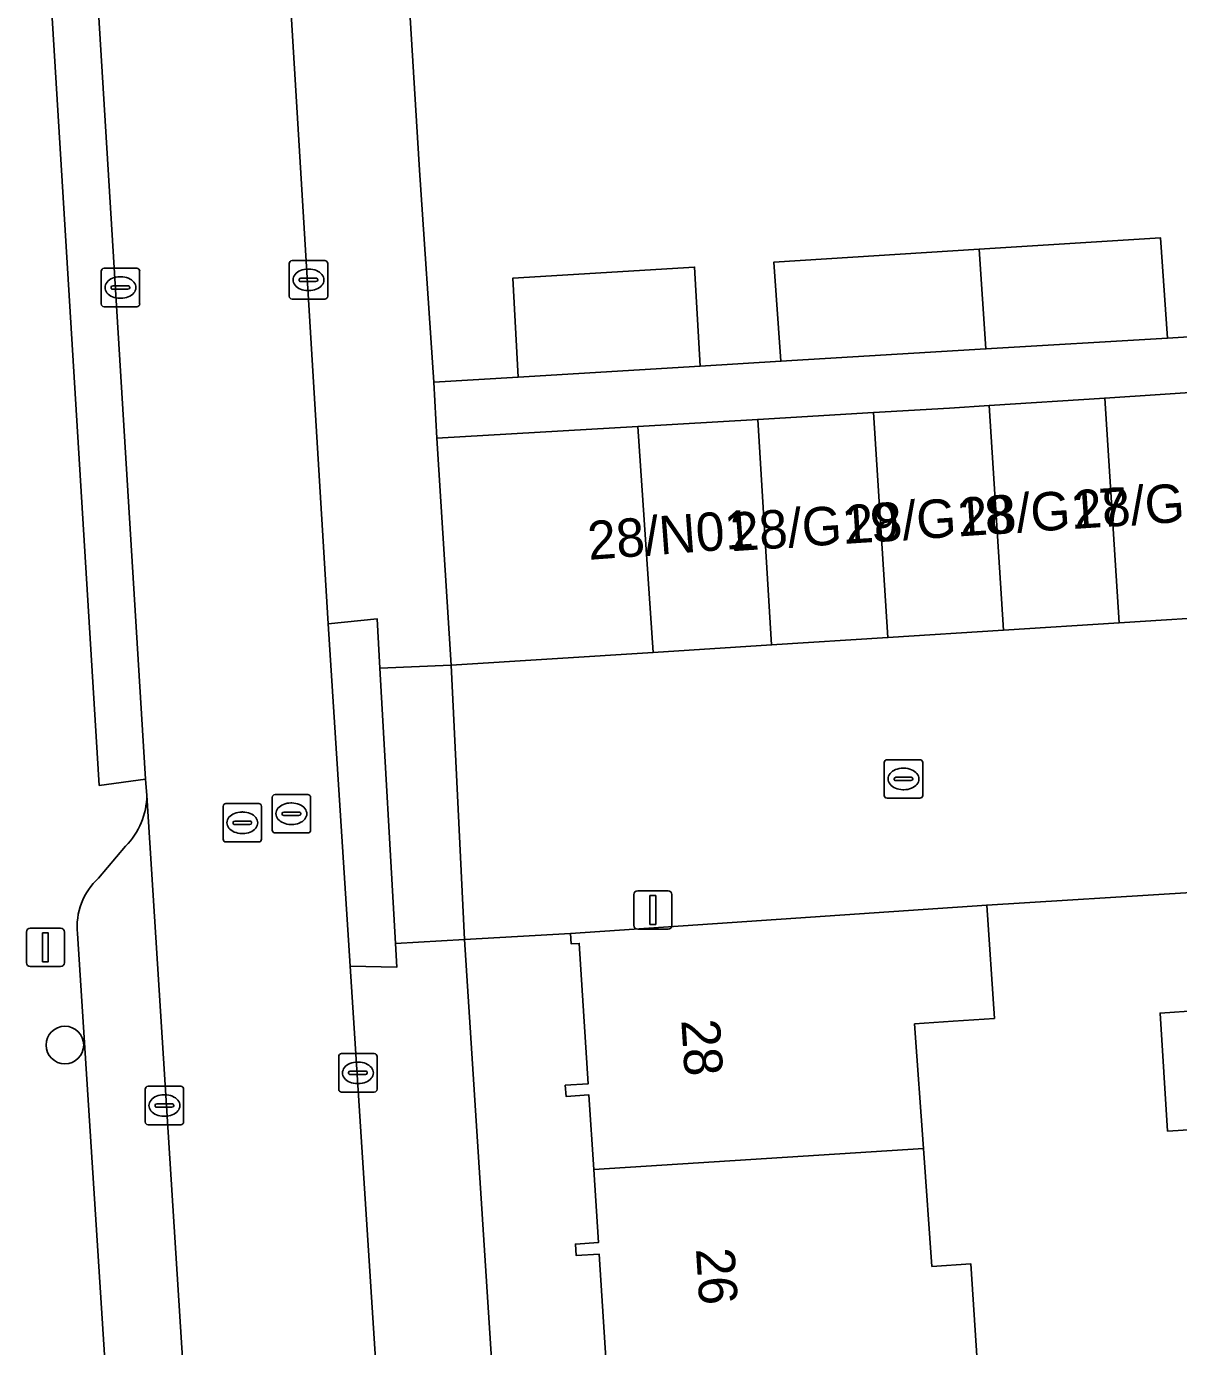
# Model space of a CAD drawing. Extents: x 159680 to 160786, y 387323 to 388340.
# Drawn here: x 160535.67 to 160565.64, y 388196 to 388230.35 of the extents above; entities that cross this region are included whole.
import ezdxf

# ---------------------------------------------------------------- set-up
doc = ezdxf.new("R2010")
doc.units = 0
for name, color, linetype in [('IMGEO_Boom', 7, 'Continuous'), ('IMGEO_Erf', 7, 'Continuous'), ('IMGEO_Kolk', 7, 'Continuous'), ('IMGEO_Lichtmast', 7, 'Continuous'), ('IMGEO_Muur', 7, 'Continuous'), ('IMGEO_Pand', 7, 'Continuous'), ('IMGEO_Pand_nummerreeks', 7, 'Continuous'), ('IMGEO_Parkeervlak_open', 7, 'Continuous'), ('IMGEO_Rijbaan_lokaal_open', 7, 'Continuous'), ('IMGEO_Rioolput', 7, 'Continuous'), ('IMGEO_Voetpad_open', 7, 'Continuous')]:
    doc.layers.add(name, color=color, linetype=linetype)

msp = doc.modelspace()

# ---------------------------------------------------------------- linework, layer by layer
at = {"layer": 'IMGEO_Boom'}
msp.add_circle((160536.67, 388203.849), 0.489, dxfattribs=at)
at = {"layer": 'IMGEO_Erf'}
for points in [[(160545.562, 388231.998), (160545.898, 388226.609), (160546.27, 388221.091), (160548.46, 388221.224), (160548.322, 388223.796), (160553.052, 388224.087), (160553.192, 388221.509), (160555.296, 388221.635), (160555.116, 388224.216), (160560.452, 388224.553), (160565.17, 388224.851), (160565.352, 388222.241), (160567.276, 388222.357), (160567.093, 388224.973), (160572.442, 388225.31), (160577.147, 388225.608), (160577.331, 388222.962), (160579.255, 388223.078), (160579.07, 388225.729), (160588.975, 388226.354), (160589.12, 388224.036), (160590.518, 388224.116), (160589.966, 388233.692)], [(160569.724, 388195.831), (160569.64, 388197.128), (160566.999, 388196.959), (160566.742, 388200.893), (160569.384, 388201.065), (160569.334, 388201.858), (160565.354, 388201.609), (160565.16, 388204.682), (160566.159, 388204.745), (160565.965, 388207.818), (160560.649, 388207.49), (160560.851, 388204.542), (160559.775, 388204.468), (160558.774, 388204.399), (160559.004, 388201.158), (160559.222, 388198.091), (160560.238, 388198.157), (160560.427, 388195.236)], [(160550.811, 388194.62), (160550.568, 388198.409), (160549.971, 388198.371), (160549.952, 388198.67), (160550.549, 388198.708), (160550.427, 388200.609), (160550.303, 388202.55), (160549.706, 388202.512), (160549.688, 388202.802), (160550.285, 388202.84), (160550.051, 388206.492), (160549.841, 388206.479), (160549.824, 388206.747), (160547.061, 388206.594), (160550.171, 388158.344)]]:
    msp.add_lwpolyline(points, dxfattribs=at)
at = {"layer": 'IMGEO_Kolk'}
for p, q in [((160537.689, 388224.054), (160538.541, 388224.054)), ((160542.505, 388223.327), (160542.505, 388224.179)), ((160542.58, 388224.253), (160543.432, 388224.253)), ((160543.506, 388224.179), (160543.506, 388223.327)), ((160537.614, 388223.128), (160537.614, 388223.98)), ((160538.102, 388223.834), (160538.127, 388223.834)), ((160538.615, 388223.98), (160538.615, 388223.128)), ((160542.764, 388223.747), (160542.764, 388223.759)), ((160543.202, 388223.71), (160542.804, 388223.71)), ((160542.807, 388223.796), (160543.205, 388223.796)), ((160542.993, 388224.033), (160543.018, 388224.033)), ((160543.248, 388223.759), (160543.248, 388223.747)), ((160537.873, 388223.548), (160537.873, 388223.56)), ((160538.311, 388223.511), (160537.913, 388223.511)), ((160537.916, 388223.597), (160538.314, 388223.597)), ((160538.357, 388223.56), (160538.357, 388223.548)), ((160543.016, 388223.473), (160542.991, 388223.473)), ((160538.541, 388223.054), (160537.689, 388223.054)), ((160538.125, 388223.274), (160538.1, 388223.274)), ((160543.432, 388223.253), (160542.58, 388223.253)), ((160557.983, 388210.344), (160557.983, 388211.196)), ((160558.058, 388211.27), (160558.91, 388211.27)), ((160558.471, 388211.05), (160558.496, 388211.05)), ((160558.984, 388211.196), (160558.984, 388210.344)), ((160558.242, 388210.764), (160558.242, 388210.776)), ((160558.68, 388210.727), (160558.282, 388210.727)), ((160558.285, 388210.813), (160558.683, 388210.813)), ((160558.726, 388210.776), (160558.726, 388210.764)), ((160558.494, 388210.49), (160558.469, 388210.49)), ((160558.91, 388210.27), (160558.058, 388210.27)), ((160543.792, 388202.699), (160543.792, 388203.551)), ((160543.867, 388203.625), (160544.719, 388203.625)), ((160544.793, 388203.551), (160544.793, 388202.699)), ((160544.051, 388203.119), (160544.051, 388203.131)), ((160544.094, 388203.168), (160544.492, 388203.168)), ((160544.28, 388203.405), (160544.305, 388203.405)), ((160544.535, 388203.131), (160544.535, 388203.119)), ((160538.833, 388202.775), (160539.685, 388202.775)), ((160544.489, 388203.082), (160544.091, 388203.082)), ((160544.303, 388202.845), (160544.278, 388202.845)), ((160538.758, 388201.849), (160538.758, 388202.701)), ((160539.246, 388202.555), (160539.271, 388202.555)), ((160539.759, 388202.701), (160539.759, 388201.849)), ((160544.719, 388202.625), (160543.867, 388202.625)), ((160539.017, 388202.269), (160539.017, 388202.281)), ((160539.455, 388202.232), (160539.057, 388202.232)), ((160539.06, 388202.318), (160539.458, 388202.318)), ((160539.501, 388202.281), (160539.501, 388202.269)), ((160539.685, 388201.775), (160538.833, 388201.775)), ((160539.269, 388201.995), (160539.244, 388201.995))]:
    msp.add_line(p, q, dxfattribs=at)
for points in [[(160537.689, 388224.054), (160538.541, 388224.054)], [(160542.505, 388223.327), (160542.505, 388224.179)], [(160542.58, 388224.253), (160543.432, 388224.253)], [(160543.506, 388224.179), (160543.506, 388223.327)], [(160537.614, 388223.128), (160537.614, 388223.98)], [(160538.615, 388223.98), (160538.615, 388223.128)], [(160538.541, 388223.054), (160537.689, 388223.054)], [(160543.432, 388223.253), (160542.58, 388223.253)], [(160557.983, 388210.344), (160557.983, 388211.196)], [(160558.058, 388211.27), (160558.91, 388211.27)], [(160558.984, 388211.196), (160558.984, 388210.344)], [(160558.91, 388210.27), (160558.058, 388210.27)], [(160543.792, 388202.699), (160543.792, 388203.551)], [(160543.867, 388203.625), (160544.719, 388203.625)], [(160544.793, 388203.551), (160544.793, 388202.699)], [(160538.833, 388202.775), (160539.685, 388202.775)], [(160538.758, 388201.849), (160538.758, 388202.701)], [(160539.759, 388202.701), (160539.759, 388201.849)], [(160544.719, 388202.625), (160543.867, 388202.625)], [(160539.685, 388201.775), (160538.833, 388201.775)]]:
    msp.add_lwpolyline(points, dxfattribs=at)
for centre, radius, start, end in [((160537.691, 388223.978), 0.0765, 91.552, 178.448), ((160537.691, 388223.978), 0.0765, 91.552, 178.448), ((160538.539, 388223.978), 0.0765, 1.552, 88.448), ((160538.539, 388223.978), 0.0765, 1.552, 88.448), ((160542.582, 388224.177), 0.0765, 91.552, 178.448), ((160542.582, 388224.177), 0.0765, 91.552, 178.448), ((160543.43, 388224.177), 0.0765, 1.552, 88.448), ((160543.43, 388224.177), 0.0765, 1.552, 88.448), ((160542.804, 388223.756), 0.0403, 85.8775, 175.7526), ((160542.801, 388223.746), 0.0366, 178.938, 274.7102), ((160543.205, 388223.753), 0.043, 264.8664, 352.4533), ((160543.209, 388223.758), 0.0386, 1.7309, 96.639), ((160537.913, 388223.557), 0.0403, 85.8775, 175.7526), ((160537.91, 388223.547), 0.0366, 178.938, 274.7102), ((160538.314, 388223.554), 0.043, 264.8664, 352.4533), ((160538.318, 388223.559), 0.0386, 1.7309, 96.639), ((160537.691, 388223.13), 0.0765, 181.552, 268.448), ((160537.691, 388223.13), 0.0765, 181.552, 268.448), ((160538.539, 388223.13), 0.0765, 271.552, 358.448), ((160538.539, 388223.13), 0.0765, 271.552, 358.448), ((160542.582, 388223.329), 0.0765, 181.552, 268.448), ((160542.582, 388223.329), 0.0765, 181.552, 268.448), ((160543.43, 388223.329), 0.0765, 271.552, 358.448), ((160543.43, 388223.329), 0.0765, 271.552, 358.448), ((160558.06, 388211.194), 0.0765, 91.552, 178.448), ((160558.06, 388211.194), 0.0765, 91.552, 178.448), ((160558.908, 388211.194), 0.0765, 1.552, 88.448), ((160558.908, 388211.194), 0.0765, 1.552, 88.448), ((160558.282, 388210.773), 0.0403, 85.8775, 175.7526), ((160558.279, 388210.763), 0.0366, 178.938, 274.7102), ((160558.683, 388210.77), 0.043, 264.8664, 352.4533), ((160558.687, 388210.775), 0.0386, 1.7309, 96.639), ((160558.06, 388210.346), 0.0765, 181.552, 268.448), ((160558.06, 388210.346), 0.0765, 181.552, 268.448), ((160558.908, 388210.346), 0.0765, 271.552, 358.448), ((160558.908, 388210.346), 0.0765, 271.552, 358.448), ((160543.869, 388203.549), 0.0765, 91.552, 178.448), ((160543.869, 388203.549), 0.0765, 91.552, 178.448), ((160544.717, 388203.549), 0.0765, 1.552, 88.448), ((160544.717, 388203.549), 0.0765, 1.552, 88.448), ((160544.091, 388203.128), 0.0403, 85.8775, 175.7526), ((160544.088, 388203.118), 0.0366, 178.938, 274.7102), ((160544.492, 388203.125), 0.043, 264.8664, 352.4533), ((160544.496, 388203.13), 0.0386, 1.7309, 96.639), ((160538.835, 388202.699), 0.0765, 91.552, 178.448), ((160538.835, 388202.699), 0.0765, 91.552, 178.448), ((160539.683, 388202.699), 0.0765, 1.552, 88.448), ((160539.683, 388202.699), 0.0765, 1.552, 88.448), ((160543.869, 388202.701), 0.0765, 181.552, 268.448), ((160543.869, 388202.701), 0.0765, 181.552, 268.448), ((160544.717, 388202.701), 0.0765, 271.552, 358.448), ((160544.717, 388202.701), 0.0765, 271.552, 358.448), ((160539.057, 388202.278), 0.0403, 85.8775, 175.7526), ((160539.054, 388202.268), 0.0366, 178.938, 274.7102), ((160539.458, 388202.275), 0.043, 264.8664, 352.4533), ((160539.462, 388202.28), 0.0386, 1.7309, 96.639), ((160538.835, 388201.851), 0.0765, 181.552, 268.448), ((160538.835, 388201.851), 0.0765, 181.552, 268.448), ((160539.683, 388201.851), 0.0765, 271.552, 358.448), ((160539.683, 388201.851), 0.0765, 271.552, 358.448)]:
    msp.add_arc(centre, radius, start, end, dxfattribs=at)
for centre, major_axis, ratio, start_param, end_param in [((160538.101, 388223.554), (-0.387, 0.002), 0.722429, 4.712389, 7.853982), ((160538.126, 388223.554), (-0.39, 0.002), 0.717154, 1.570796, 4.712389), ((160542.992, 388223.753), (-0.387, 0.002), 0.722429, 4.712389, 7.853982), ((160543.017, 388223.753), (-0.39, 0.002), 0.717154, 1.570796, 4.712389), ((160558.47, 388210.77), (-0.387, 0.002), 0.722429, 4.712389, 7.853982), ((160558.495, 388210.77), (-0.39, 0.002), 0.717154, 1.570796, 4.712389), ((160544.279, 388203.125), (-0.387, 0.002), 0.722429, 4.712389, 7.853982), ((160544.304, 388203.125), (-0.39, 0.002), 0.717154, 1.570796, 4.712389), ((160539.245, 388202.275), (-0.387, 0.002), 0.722429, 4.712389, 7.853982), ((160539.27, 388202.275), (-0.39, 0.002), 0.717154, 1.570796, 4.712389)]:
    msp.add_ellipse(centre, major_axis=major_axis, ratio=ratio, start_param=start_param, end_param=end_param, dxfattribs=at)
at = {"layer": 'IMGEO_Lichtmast'}
for p, q in [((160551.47, 388206.963), (160551.47, 388207.763)), ((160551.47, 388207.763), (160551.47, 388206.963)), ((160551.57, 388207.863), (160552.36, 388207.863)), ((160552.36, 388207.863), (160551.57, 388207.863)), ((160552.46, 388207.763), (160552.46, 388206.963)), ((160552.46, 388206.963), (160552.46, 388207.763)), ((160535.769, 388206.889), (160536.559, 388206.889)), ((160536.559, 388206.889), (160535.769, 388206.889)), ((160535.669, 388205.989), (160535.669, 388206.789)), ((160535.669, 388206.789), (160535.669, 388205.989)), ((160536.659, 388206.789), (160536.659, 388205.989)), ((160536.659, 388205.989), (160536.659, 388206.789)), ((160552.36, 388206.863), (160551.57, 388206.863)), ((160551.57, 388206.863), (160552.36, 388206.863)), ((160536.559, 388205.889), (160535.769, 388205.889)), ((160535.769, 388205.889), (160536.559, 388205.889))]:
    msp.add_line(p, q, dxfattribs=at)
for points in [[(160551.89, 388207.738), (160552.04, 388207.738), (160552.04, 388206.988), (160551.89, 388206.988), (160551.89, 388207.738)], [(160536.089, 388206.764), (160536.239, 388206.764), (160536.239, 388206.014), (160536.089, 388206.014), (160536.089, 388206.764)]]:
    msp.add_lwpolyline(points, dxfattribs=at)
for centre, start, end in [((160551.57, 388207.763), 90, 180), ((160551.57, 388207.763), 90, 180), ((160552.36, 388207.763), 0, 90), ((160552.36, 388207.763), 360, 90), ((160535.769, 388206.789), 90, 180), ((160535.769, 388206.789), 90, 180), ((160536.559, 388206.789), 0, 90), ((160536.559, 388206.789), 360, 90), ((160551.57, 388206.963), 180, 270), ((160551.57, 388206.963), 180, 270), ((160552.36, 388206.963), 270, 0), ((160552.36, 388206.963), 270, 0), ((160535.769, 388205.989), 180, 270), ((160535.769, 388205.989), 180, 270), ((160536.559, 388205.989), 270, 0), ((160536.559, 388205.989), 270, 0)]:
    msp.add_arc(centre, 0.1, start, end, dxfattribs=at)
at = {"layer": 'IMGEO_Muur'}
for points in [[(160545.562, 388231.998), (160545.898, 388226.609)], [(160545.898, 388226.609), (160546.27, 388221.091)]]:
    msp.add_lwpolyline(points, dxfattribs=at)
at = {"layer": 'IMGEO_Pand'}
for points in [[(160560.452, 388224.553), (160560.629, 388221.957), (160565.352, 388222.241), (160565.17, 388224.851)], [(160560.452, 388224.553), (160555.116, 388224.216), (160555.296, 388221.635), (160560.629, 388221.957)], [(160548.46, 388221.224), (160553.192, 388221.509), (160553.052, 388224.087), (160548.322, 388223.796)], [(160564.098, 388214.828), (160563.721, 388220.678), (160560.713, 388220.482), (160561.089, 388214.638)], [(160567.107, 388215.019), (160566.73, 388220.875), (160563.721, 388220.678), (160564.098, 388214.828)], [(160555.053, 388214.256), (160558.08, 388214.448), (160557.703, 388220.299), (160554.693, 388220.122)], [(160561.089, 388214.638), (160560.713, 388220.482), (160559.685, 388220.415), (160557.703, 388220.299), (160558.08, 388214.448)], [(160551.97, 388214.061), (160551.572, 388219.939), (160546.347, 388219.633), (160546.72, 388213.729)], [(160551.97, 388214.061), (160555.053, 388214.256), (160554.693, 388220.122), (160551.572, 388219.939)], [(160569.148, 388208.018), (160565.965, 388207.818), (160566.159, 388204.745), (160565.16, 388204.682), (160565.354, 388201.609), (160569.334, 388201.858), (160569.535, 388201.871)], [(160549.824, 388206.747), (160549.841, 388206.479), (160550.051, 388206.492), (160550.285, 388202.84), (160549.688, 388202.802), (160549.706, 388202.512), (160550.303, 388202.55), (160550.427, 388200.609), (160559.004, 388201.158), (160558.774, 388204.399), (160559.775, 388204.468), (160560.851, 388204.542), (160560.649, 388207.49)], [(160560.238, 388198.157), (160559.222, 388198.091), (160559.004, 388201.158), (160550.427, 388200.609), (160550.549, 388198.708), (160549.952, 388198.67), (160549.971, 388198.371), (160550.568, 388198.409), (160550.811, 388194.62), (160560.427, 388195.236)]]:
    msp.add_lwpolyline(points, close=True, dxfattribs=at)
at = {"layer": 'IMGEO_Parkeervlak_open'}
for points in [[(160536.997, 388206.749), (160540.245, 388156.131), (160540.269, 388155.755), (160542.254, 388155.88), (160538.806, 388210.343)], [(160538.251, 388209.023), (160537.547, 388208.193)]]:
    msp.add_lwpolyline(points, dxfattribs=at)
for centre, radius, start, end in [((160536.857, 388210.386), 1.949, 315.6488, 358.7421), ((160538.711, 388206.923), 1.723, 132.5064, 185.7913)]:
    msp.add_arc(centre, radius, start, end, dxfattribs=at)
at = {"layer": 'IMGEO_Rijbaan_lokaal_open'}
msp.add_lwpolyline([(160544.091, 388205.903), (160543.523, 388214.805), (160542.118, 388237.971), (160537.117, 388237.683), (160537.348, 388233.985), (160538.764, 388210.769), (160538.806, 388210.343), (160542.254, 388155.88), (160542.796, 388147.316), (160543.317, 388139.082), (160548.374, 388139.457)], close=True, dxfattribs=at)
msp.add_lwpolyline([(160567.107, 388215.019), (160564.098, 388214.828), (160561.089, 388214.638), (160558.08, 388214.448), (160555.053, 388214.256), (160551.97, 388214.061), (160546.72, 388213.729), (160547.061, 388206.594), (160549.824, 388206.747), (160560.649, 388207.49), (160565.965, 388207.818)], dxfattribs=at)
at = {"layer": 'IMGEO_Rioolput'}
for p, q in [((160542.136, 388210.366), (160542.988, 388210.366)), ((160540.785, 388209.205), (160540.785, 388210.057)), ((160540.86, 388210.131), (160541.712, 388210.131)), ((160541.786, 388210.057), (160541.786, 388209.205)), ((160542.061, 388209.44), (160542.061, 388210.292)), ((160542.549, 388210.146), (160542.574, 388210.146)), ((160543.062, 388210.292), (160543.062, 388209.44)), ((160541.044, 388209.625), (160541.044, 388209.637)), ((160541.087, 388209.674), (160541.485, 388209.674)), ((160541.273, 388209.911), (160541.298, 388209.911)), ((160541.528, 388209.637), (160541.528, 388209.625)), ((160542.32, 388209.86), (160542.32, 388209.872)), ((160542.758, 388209.823), (160542.36, 388209.823)), ((160542.363, 388209.909), (160542.761, 388209.909)), ((160542.804, 388209.872), (160542.804, 388209.86)), ((160541.482, 388209.588), (160541.084, 388209.588)), ((160541.296, 388209.351), (160541.271, 388209.351)), ((160542.988, 388209.366), (160542.136, 388209.366)), ((160542.572, 388209.586), (160542.547, 388209.586)), ((160541.712, 388209.131), (160540.86, 388209.131))]:
    msp.add_line(p, q, dxfattribs=at)
for points in [[(160542.136, 388210.366), (160542.988, 388210.366)], [(160540.785, 388209.205), (160540.785, 388210.057)], [(160540.86, 388210.131), (160541.712, 388210.131)], [(160541.786, 388210.057), (160541.786, 388209.205)], [(160542.061, 388209.44), (160542.061, 388210.292)], [(160543.062, 388210.292), (160543.062, 388209.44)], [(160542.988, 388209.366), (160542.136, 388209.366)], [(160541.712, 388209.131), (160540.86, 388209.131)]]:
    msp.add_lwpolyline(points, dxfattribs=at)
for centre, radius, start, end in [((160542.138, 388210.29), 0.0765, 91.552, 178.448), ((160542.138, 388210.29), 0.0765, 91.552, 178.448), ((160542.986, 388210.29), 0.0765, 1.552, 88.448), ((160542.986, 388210.29), 0.0765, 1.552, 88.448), ((160540.862, 388210.055), 0.0765, 91.552, 178.448), ((160540.862, 388210.055), 0.0765, 91.552, 178.448), ((160541.71, 388210.055), 0.0765, 1.552, 88.448), ((160541.71, 388210.055), 0.0765, 1.552, 88.448), ((160541.084, 388209.634), 0.0403, 85.8775, 175.7526), ((160541.489, 388209.636), 0.0386, 1.7309, 96.639), ((160542.36, 388209.869), 0.0403, 85.8775, 175.7526), ((160542.357, 388209.859), 0.0366, 178.938, 274.7102), ((160542.761, 388209.866), 0.043, 264.8664, 352.4533), ((160542.765, 388209.871), 0.0386, 1.7309, 96.639), ((160541.081, 388209.624), 0.0366, 178.938, 274.7102), ((160541.485, 388209.631), 0.043, 264.8664, 352.4533), ((160542.138, 388209.442), 0.0765, 181.552, 268.448), ((160542.138, 388209.442), 0.0765, 181.552, 268.448), ((160542.986, 388209.442), 0.0765, 271.552, 358.448), ((160542.986, 388209.442), 0.0765, 271.552, 358.448), ((160540.862, 388209.207), 0.0765, 181.552, 268.448), ((160540.862, 388209.207), 0.0765, 181.552, 268.448), ((160541.71, 388209.207), 0.0765, 271.552, 358.448), ((160541.71, 388209.207), 0.0765, 271.552, 358.448)]:
    msp.add_arc(centre, radius, start, end, dxfattribs=at)
for centre, major_axis, ratio, start_param, end_param in [((160542.548, 388209.866), (-0.387, 0.002), 0.722429, 4.712389, 7.853982), ((160542.573, 388209.866), (-0.39, 0.002), 0.717154, 1.570796, 4.712389), ((160541.272, 388209.631), (-0.387, 0.002), 0.722429, 4.712389, 7.853982), ((160541.297, 388209.631), (-0.39, 0.002), 0.717154, 1.570796, 4.712389)]:
    msp.add_ellipse(centre, major_axis=major_axis, ratio=ratio, start_param=start_param, end_param=end_param, dxfattribs=at)
at = {"layer": 'IMGEO_Voetpad_open'}
for points in [[(160541.809, 388243.059), (160542.118, 388237.971), (160543.523, 388214.805), (160544.793, 388214.939), (160544.865, 388213.656), (160546.72, 388213.729), (160546.347, 388219.633), (160546.27, 388221.091), (160545.898, 388226.609), (160545.562, 388231.998), (160545.098, 388239.433)], [(160538.806, 388210.343), (160538.764, 388210.769), (160537.565, 388210.603), (160536.133, 388233.981), (160537.348, 388233.985), (160537.117, 388237.683)], [(160567.276, 388222.357), (160565.352, 388222.241), (160560.629, 388221.957), (160555.296, 388221.635), (160553.192, 388221.509), (160548.46, 388221.224), (160546.27, 388221.091), (160546.347, 388219.633), (160551.572, 388219.939), (160554.693, 388220.122), (160557.703, 388220.299), (160559.685, 388220.415), (160560.713, 388220.482), (160563.721, 388220.678), (160566.73, 388220.875)], [(160537.547, 388208.193), (160538.251, 388209.023)], [(160543.815, 388100.311), (160543.355, 388107.879), (160542.136, 388107.856), (160541.706, 388114.603), (160542.922, 388114.758), (160542.063, 388127.909), (160540.847, 388127.867), (160540.408, 388134.637), (160541.675, 388134.764), (160540.832, 388147.011), (160539.618, 388147.003), (160539.061, 388156.004), (160540.245, 388156.131), (160536.997, 388206.749)], [(160547.061, 388206.594), (160545.268, 388206.488), (160545.303, 388205.873), (160544.091, 388205.903), (160548.374, 388139.457), (160548.608, 388136.038), (160549.588, 388119.525)], [(160552.731, 388119.752), (160552.142, 388128.734), (160552.126, 388128.941), (160551.709, 388134.489), (160550.266, 388156.868), (160550.171, 388158.344), (160547.061, 388206.594)]]:
    msp.add_lwpolyline(points, dxfattribs=at)
for points in [[(160538.764, 388210.769), (160537.348, 388233.985), (160536.133, 388233.981), (160537.565, 388210.603)], [(160544.865, 388213.656), (160544.793, 388214.939), (160543.523, 388214.805), (160544.091, 388205.903), (160545.303, 388205.873), (160545.268, 388206.488)], [(160546.72, 388213.729), (160544.865, 388213.656), (160545.268, 388206.488), (160547.061, 388206.594)]]:
    msp.add_lwpolyline(points, close=True, dxfattribs=at)
for centre, radius, start, end in [((160536.857, 388210.386), 1.949, 315.6488, 358.7421), ((160538.711, 388206.923), 1.723, 132.5064, 185.7913)]:
    msp.add_arc(centre, radius, start, end, dxfattribs=at)

# ---------------------------------------------------------------- texts
at = {"layer": 'IMGEO_Pand_nummerreeks'}
for s, rotation, p in [('28/G16', 3.7348, (160562.934, 388217.275)), ('28/G17', 3.7348, (160559.962, 388217.081)), ('28/G19', 3.7348, (160554.015, 388216.693)), ('28/G18', 3.7348, (160556.994, 388216.887)), ('28/N01', 4.2191, (160550.302, 388216.469)), ('28', 273.6626, (160552.704, 388204.497)), ('26', 273.661, (160553.085, 388198.546))]:
    msp.add_text(s, height=1, rotation=rotation, dxfattribs=at).set_placement(p)

doc.saveas('drawing.dxf')
